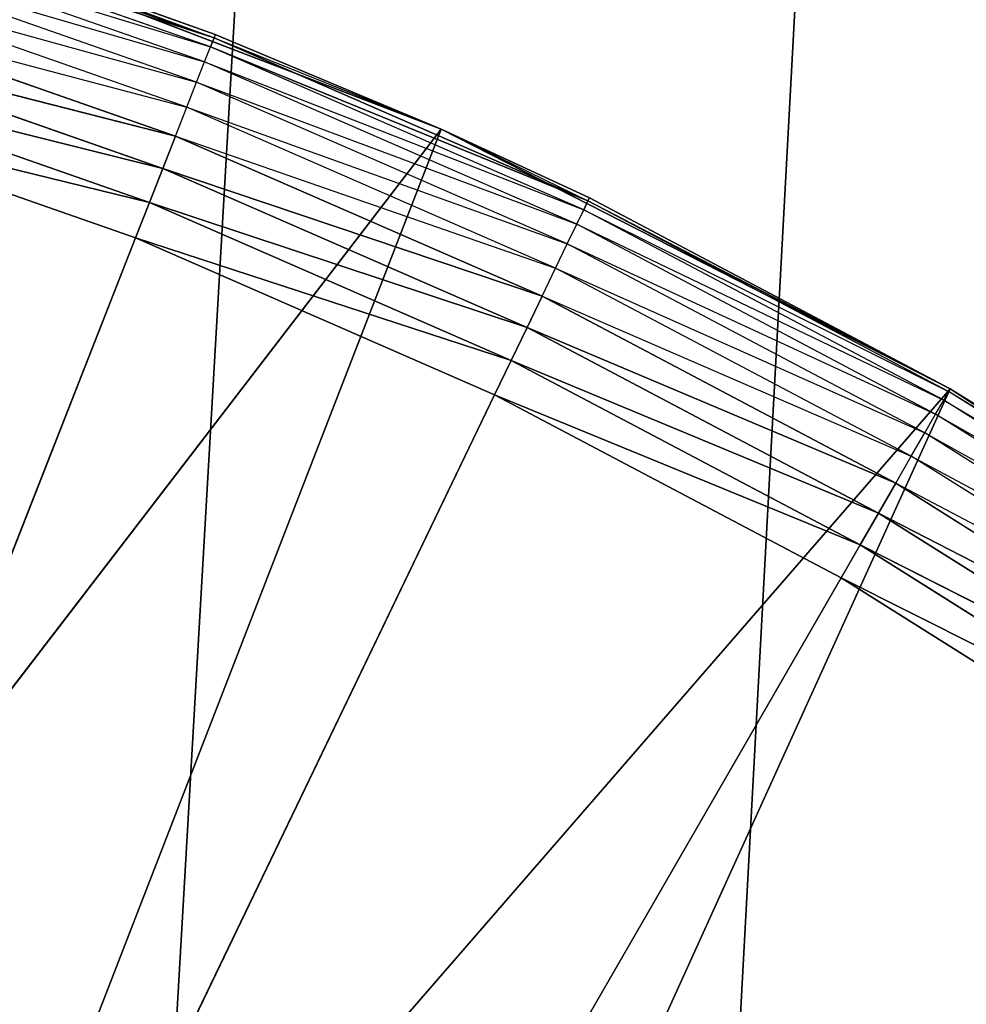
# Model space of a CAD drawing. Extents: x 0.1 to 17.7, y 0.1 to 17.7.
# Tile 470 of 656: x 16.2615 to 16.3482, y 2.0588 to 2.1489. Entities that reach past the tile are written whole.
import ezdxf

# ---------------------------------------------------------------- set-up
doc = ezdxf.new("R2010")
doc.units = 0
doc.header["$LTSCALE"] = 2.54
doc.layers.get('0').update_dxf_attribs({"color": 13, "linetype": 'CONTINUOUS'})

# ---------------------------------------------------------------- blocks, each defined once
blk = doc.blocks.new('KOSZ_NA__MIECI_Z_POKRYWK__')
at = {"color": 0}
for p, q in [((16.271765, 1.985239, 10.5), (17.146765, 17.23213, 10.5)), ((16.271765, 1.985239, 10.5), (17.146765, 17.23213, 10.5)), ((17.146765, 17.23213, 10.6), (16.271765, 1.985239, 10.6)), ((17.146765, 17.23213, 10.6), (16.271765, 1.985239, 10.6)), ((16.321741, 1.950245, 10.5), (17.146765, 17.23213, 10.5)), ((16.321741, 1.950245, 10.5), (17.146765, 17.23213, 10.5)), ((16.321741, 1.950245, 10.6), (17.146765, 17.23213, 10.6)), ((16.321741, 1.950245, 10.6), (17.146765, 17.23213, 10.6)), ((16.279324, 2.147284, 10.316527), (16.244052, 2.159626, 10.316527)), ((16.279324, 2.147284, 10.316527), (16.244052, 2.159626, 10.316527)), ((16.278995, 2.146444, 10.31316), (16.243787, 2.158764, 10.31316)), ((16.243787, 2.158764, 10.31316), (16.279324, 2.147284, 10.316527)), ((16.243787, 2.158764, 10.31316), (16.279324, 2.147284, 10.316527)), ((16.278456, 2.145073, 10.31), (16.243353, 2.157356, 10.31)), ((16.243353, 2.157356, 10.31), (16.278995, 2.146444, 10.31316)), ((16.251273, 2.157658, 10.5), (16.279436, 2.147567, 10.32)), ((16.279436, 2.147567, 10.32), (16.251273, 2.157658, 10.32)), ((16.251273, 2.157658, 10.5), (16.279436, 2.147567, 10.32)), ((16.251273, 2.157658, 10.5), (16.300133, 2.138903, 10.5)), ((16.251273, 2.157658, 10.5), (16.300133, 2.138903, 10.5)), ((16.251273, 2.157658, 10.32), (16.279324, 2.147284, 10.316527)), ((16.277725, 2.143211, 10.307144), (16.242763, 2.155445, 10.307144)), ((16.242763, 2.155445, 10.307144), (16.278456, 2.145073, 10.31)), ((16.276825, 2.140917, 10.304679), (16.242036, 2.15309, 10.304679)), ((16.242036, 2.15309, 10.304679), (16.277725, 2.143211, 10.307144)), ((16.241194, 2.150361, 10.302679), (16.276825, 2.140917, 10.304679)), ((16.275781, 2.138258, 10.302679), (16.241194, 2.150361, 10.302679)), ((16.274628, 2.135317, 10.301206), (16.240263, 2.147342, 10.301206)), ((16.240263, 2.147342, 10.301206), (16.275781, 2.138258, 10.302679)), ((16.240263, 2.147342, 10.301206), (16.275781, 2.138258, 10.302679)), ((16.274628, 2.135317, 10.301206), (16.240263, 2.147342, 10.301206)), ((16.278995, 2.146444, 10.31316), (16.279324, 2.147284, 10.316527)), ((16.278995, 2.146444, 10.31316), (16.279324, 2.147284, 10.316527)), ((16.279436, 2.147567, 10.32), (16.279324, 2.147284, 10.316527)), ((16.313574, 2.132341, 10.316527), (16.279324, 2.147284, 10.316527)), ((16.279324, 2.147284, 10.316527), (16.300133, 2.138903, 10.32)), ((16.313574, 2.132341, 10.316527), (16.279324, 2.147284, 10.316527)), ((16.300133, 2.138903, 10.5), (16.279436, 2.147567, 10.32)), ((16.300133, 2.138903, 10.5), (16.279436, 2.147567, 10.32)), ((16.300133, 2.138903, 10.32), (16.279436, 2.147567, 10.32)), ((16.278456, 2.145073, 10.31), (16.278995, 2.146444, 10.31316)), ((16.313184, 2.131528, 10.31316), (16.278995, 2.146444, 10.31316)), ((16.278995, 2.146444, 10.31316), (16.313574, 2.132341, 10.316527)), ((16.278995, 2.146444, 10.31316), (16.313574, 2.132341, 10.316527)), ((16.277725, 2.143211, 10.307144), (16.278456, 2.145073, 10.31)), ((16.312544, 2.1302, 10.31), (16.278456, 2.145073, 10.31)), ((16.278456, 2.145073, 10.31), (16.313184, 2.131528, 10.31316)), ((16.273398, 2.132183, 10.300304), (16.239272, 2.144124, 10.300304)), ((16.239272, 2.144124, 10.300304), (16.274628, 2.135317, 10.301206)), ((16.239272, 2.144124, 10.300304), (16.274628, 2.135317, 10.301206)), ((16.273398, 2.132183, 10.300304), (16.239272, 2.144124, 10.300304)), ((16.276825, 2.140917, 10.304679), (16.277725, 2.143211, 10.307144)), ((16.311676, 2.128399, 10.307144), (16.277725, 2.143211, 10.307144)), ((16.277725, 2.143211, 10.307144), (16.312544, 2.1302, 10.31)), ((16.238248, 2.140805, 10.3), (16.272128, 2.12895, 10.3)), ((16.238248, 2.140805, 10.3), (16.272128, 2.12895, 10.3)), ((16.238248, 2.140805, 10.3), (16.273398, 2.132183, 10.300304)), ((16.238248, 2.140805, 10.3), (16.273398, 2.132183, 10.300304)), ((16.275781, 2.138258, 10.302679), (16.276825, 2.140917, 10.304679)), ((16.310606, 2.126178, 10.304679), (16.276825, 2.140917, 10.304679)), ((16.276825, 2.140917, 10.304679), (16.311676, 2.128399, 10.307144)), ((16.300133, 2.138903, 10.5), (16.204921, 2.015, 10.5)), ((16.300133, 2.138903, 10.5), (16.204921, 2.015, 10.5)), ((16.300133, 2.138903, 10.5), (16.245787, 1.99882, 10.5)), ((16.300133, 2.138903, 10.5), (16.245787, 1.99882, 10.5)), ((16.313707, 2.132615, 10.32), (16.300133, 2.138903, 10.5)), ((16.300133, 2.138903, 10.5), (16.346765, 2.115143, 10.5)), ((16.300133, 2.138903, 10.5), (16.300133, 2.138903, 10.32)), ((16.300133, 2.138903, 10.5), (16.300133, 2.138903, 10.32)), ((16.313707, 2.132615, 10.32), (16.300133, 2.138903, 10.5)), ((16.313707, 2.132615, 10.32), (16.300133, 2.138903, 10.32)), ((16.300133, 2.138903, 10.5), (16.346765, 2.115143, 10.5)), ((16.300133, 2.138903, 10.32), (16.313574, 2.132341, 10.316527)), ((16.274628, 2.135317, 10.301206), (16.275781, 2.138258, 10.302679)), ((16.274628, 2.135317, 10.301206), (16.275781, 2.138258, 10.302679)), ((16.275781, 2.138258, 10.302679), (16.310606, 2.126178, 10.304679)), ((16.309367, 2.123605, 10.302679), (16.275781, 2.138258, 10.302679)), ((16.273398, 2.132183, 10.300304), (16.274628, 2.135317, 10.301206)), ((16.273398, 2.132183, 10.300304), (16.274628, 2.135317, 10.301206)), ((16.307997, 2.120758, 10.301206), (16.274628, 2.135317, 10.301206)), ((16.274628, 2.135317, 10.301206), (16.309367, 2.123605, 10.302679)), ((16.274628, 2.135317, 10.301206), (16.309367, 2.123605, 10.302679)), ((16.307997, 2.120758, 10.301206), (16.274628, 2.135317, 10.301206)), ((16.313707, 2.132615, 10.32), (16.313574, 2.132341, 10.316527)), ((16.346765, 2.115143, 10.32), (16.313707, 2.132615, 10.32)), ((16.313707, 2.132615, 10.32), (16.346765, 2.115143, 10.5)), ((16.313707, 2.132615, 10.32), (16.346765, 2.115143, 10.5)), ((16.346765, 2.115143, 10.32), (16.313707, 2.132615, 10.32)), ((16.272128, 2.12895, 10.3), (16.273398, 2.132183, 10.300304)), ((16.272128, 2.12895, 10.3), (16.273398, 2.132183, 10.300304)), ((16.306535, 2.117724, 10.300304), (16.273398, 2.132183, 10.300304)), ((16.273398, 2.132183, 10.300304), (16.307997, 2.120758, 10.301206)), ((16.273398, 2.132183, 10.300304), (16.307997, 2.120758, 10.301206)), ((16.306535, 2.117724, 10.300304), (16.273398, 2.132183, 10.300304)), ((16.313184, 2.131528, 10.31316), (16.313574, 2.132341, 10.316527)), ((16.346765, 2.115143, 10.32), (16.313574, 2.132341, 10.316527)), ((16.346765, 2.115143, 10.32), (16.313574, 2.132341, 10.316527)), ((16.346613, 2.11488, 10.316527), (16.313574, 2.132341, 10.316527)), ((16.312544, 2.1302, 10.31), (16.313184, 2.131528, 10.31316)), ((16.346162, 2.114098, 10.31316), (16.313184, 2.131528, 10.31316)), ((16.313184, 2.131528, 10.31316), (16.346613, 2.11488, 10.316527)), ((16.311676, 2.128399, 10.307144), (16.312544, 2.1302, 10.31)), ((16.345425, 2.112822, 10.31), (16.312544, 2.1302, 10.31)), ((16.312544, 2.1302, 10.31), (16.346162, 2.114098, 10.31316)), ((16.272128, 2.12895, 10.3), (16.096765, 1.68213, 10.3)), ((16.272128, 2.12895, 10.3), (16.096765, 1.68213, 10.3)), ((16.272128, 2.12895, 10.3), (16.305029, 2.114595, 10.3)), ((16.272128, 2.12895, 10.3), (16.305029, 2.114595, 10.3)), ((16.272128, 2.12895, 10.3), (16.306535, 2.117724, 10.300304)), ((16.272128, 2.12895, 10.3), (16.306535, 2.117724, 10.300304)), ((16.310606, 2.126178, 10.304679), (16.311676, 2.128399, 10.307144)), ((16.344424, 2.111091, 10.307144), (16.311676, 2.128399, 10.307144)), ((16.311676, 2.128399, 10.307144), (16.345425, 2.112822, 10.31)), ((16.309367, 2.123605, 10.302679), (16.310606, 2.126178, 10.304679)), ((16.343193, 2.108956, 10.304679), (16.310606, 2.126178, 10.304679)), ((16.310606, 2.126178, 10.304679), (16.344424, 2.111091, 10.307144)), ((16.307997, 2.120758, 10.301206), (16.309367, 2.123605, 10.302679)), ((16.307997, 2.120758, 10.301206), (16.309367, 2.123605, 10.302679)), ((16.309367, 2.123605, 10.302679), (16.343193, 2.108956, 10.304679)), ((16.341765, 2.106483, 10.302679), (16.309367, 2.123605, 10.302679)), ((16.306535, 2.117724, 10.300304), (16.307997, 2.120758, 10.301206)), ((16.306535, 2.117724, 10.300304), (16.307997, 2.120758, 10.301206)), ((16.340186, 2.103746, 10.301206), (16.307997, 2.120758, 10.301206)), ((16.307997, 2.120758, 10.301206), (16.341765, 2.106483, 10.302679)), ((16.307997, 2.120758, 10.301206), (16.341765, 2.106483, 10.302679)), ((16.340186, 2.103746, 10.301206), (16.307997, 2.120758, 10.301206)), ((16.305029, 2.114595, 10.3), (16.306535, 2.117724, 10.300304)), ((16.305029, 2.114595, 10.3), (16.306535, 2.117724, 10.300304)), ((16.338501, 2.10083, 10.300304), (16.306535, 2.117724, 10.300304)), ((16.306535, 2.117724, 10.300304), (16.340186, 2.103746, 10.301206)), ((16.306535, 2.117724, 10.300304), (16.340186, 2.103746, 10.301206)), ((16.338501, 2.10083, 10.300304), (16.306535, 2.117724, 10.300304)), ((16.305029, 2.114595, 10.3), (16.096765, 1.68213, 10.3)), ((16.305029, 2.114595, 10.3), (16.096765, 1.68213, 10.3)), ((16.346765, 2.115143, 10.5), (16.245787, 1.99882, 10.5)), ((16.346765, 2.115143, 10.5), (16.245787, 1.99882, 10.5)), ((16.346765, 2.115143, 10.5), (16.284305, 1.977645, 10.5)), ((16.346765, 2.115143, 10.5), (16.284305, 1.977645, 10.5)), ((16.305029, 2.114595, 10.3), (16.336765, 2.097822, 10.3)), ((16.305029, 2.114595, 10.3), (16.336765, 2.097822, 10.3)), ((16.305029, 2.114595, 10.3), (16.338501, 2.10083, 10.300304)), ((16.305029, 2.114595, 10.3), (16.338501, 2.10083, 10.300304)), ((16.346162, 2.114098, 10.31316), (16.346613, 2.11488, 10.316527)), ((16.346765, 2.115143, 10.32), (16.346613, 2.11488, 10.316527)), ((16.378424, 2.09525, 10.32), (16.346613, 2.11488, 10.316527)), ((16.378253, 2.094999, 10.316527), (16.346613, 2.11488, 10.316527)), ((16.378424, 2.09525, 10.32), (16.346765, 2.115143, 10.5)), ((16.346765, 2.115143, 10.5), (16.390657, 2.086639, 10.5)), ((16.378424, 2.09525, 10.32), (16.346765, 2.115143, 10.32)), ((16.346765, 2.115143, 10.32), (16.346765, 2.115143, 10.5)), ((16.378424, 2.09525, 10.32), (16.346765, 2.115143, 10.5)), ((16.346765, 2.115143, 10.32), (16.346765, 2.115143, 10.5)), ((16.346765, 2.115143, 10.5), (16.390657, 2.086639, 10.5)), ((16.345425, 2.112822, 10.31), (16.346162, 2.114098, 10.31316)), ((16.377745, 2.094253, 10.31316), (16.346162, 2.114098, 10.31316)), ((16.346162, 2.114098, 10.31316), (16.378253, 2.094999, 10.316527)), ((16.344424, 2.111091, 10.307144), (16.345425, 2.112822, 10.31)), ((16.376915, 2.093036, 10.31), (16.345425, 2.112822, 10.31)), ((16.345425, 2.112822, 10.31), (16.377745, 2.094253, 10.31316)), ((16.343193, 2.108956, 10.304679), (16.344424, 2.111091, 10.307144)), ((16.375789, 2.091384, 10.307144), (16.344424, 2.111091, 10.307144)), ((16.344424, 2.111091, 10.307144), (16.376915, 2.093036, 10.31)), ((16.341765, 2.106483, 10.302679), (16.343193, 2.108956, 10.304679)), ((16.3744, 2.089347, 10.304679), (16.343193, 2.108956, 10.304679)), ((16.343193, 2.108956, 10.304679), (16.375789, 2.091384, 10.307144)), ((16.340186, 2.103746, 10.301206), (16.341765, 2.106483, 10.302679)), ((16.340186, 2.103746, 10.301206), (16.341765, 2.106483, 10.302679)), ((16.341765, 2.106483, 10.302679), (16.3744, 2.089347, 10.304679)), ((16.372792, 2.086987, 10.302679), (16.341765, 2.106483, 10.302679)), ((16.338501, 2.10083, 10.300304), (16.340186, 2.103746, 10.301206)), ((16.338501, 2.10083, 10.300304), (16.340186, 2.103746, 10.301206)), ((16.371011, 2.084377, 10.301206), (16.340186, 2.103746, 10.301206)), ((16.340186, 2.103746, 10.301206), (16.372792, 2.086987, 10.302679)), ((16.340186, 2.103746, 10.301206), (16.372792, 2.086987, 10.302679)), ((16.371011, 2.084377, 10.301206), (16.340186, 2.103746, 10.301206)), ((16.336765, 2.097822, 10.3), (16.338501, 2.10083, 10.300304)), ((16.336765, 2.097822, 10.3), (16.338501, 2.10083, 10.300304)), ((16.369115, 2.081594, 10.300304), (16.338501, 2.10083, 10.300304)), ((16.338501, 2.10083, 10.300304), (16.371011, 2.084377, 10.301206)), ((16.338501, 2.10083, 10.300304), (16.371011, 2.084377, 10.301206)), ((16.369115, 2.081594, 10.300304), (16.338501, 2.10083, 10.300304)), ((16.096765, 1.68213, 10.3), (16.336765, 2.097822, 10.3)), ((16.096765, 1.68213, 10.3), (16.336765, 2.097822, 10.3)), ((16.336765, 2.097822, 10.3), (16.367159, 2.078725, 10.3)), ((16.336765, 2.097822, 10.3), (16.367159, 2.078725, 10.3)), ((16.336765, 2.097822, 10.3), (16.369115, 2.081594, 10.300304)), ((16.336765, 2.097822, 10.3), (16.369115, 2.081594, 10.300304))]:
    blk.add_line(p, q, dxfattribs=at)
mesh = blk.add_polyface(dxfattribs=at)
corners = [(17.496765, 0.28213, 31.5), (0.296764, 0.28213, 31.5), (0.296764, 17.48213, 31.5)]
mesh.append_faces([[corners[k] for k in face] for face in [(0, 1, 2)]], dxfattribs={"color": 0})
mesh = blk.add_polyface(dxfattribs=at)
corners = [(17.496765, 0.28213, 31.5), (0.296764, 17.48213, 31.5), (17.496765, 17.48213, 31.5)]
mesh.append_faces([[corners[k] for k in face] for face in [(0, 1, 2)]], dxfattribs={"color": 0})
mesh = blk.add_polyface(dxfattribs=at)
corners = [(17.496765, 17.48213, 31.6), (9.296765, 8.88213, 31.6), (17.496765, 0.28213, 31.6)]
mesh.append_faces([[corners[k] for k in face] for face in [(0, 1, 2)]], dxfattribs={"color": 0})
mesh = blk.add_polyface(dxfattribs=at)
corners = [(17.146765, 17.23213, 10.5), (16.271765, 1.985239, 10.5), (16.216472, 2.011023, 10.5)]
mesh.append_faces([[corners[k] for k in face] for face in [(0, 1, 2)]], dxfattribs={"color": 0})
mesh = blk.add_polyface(dxfattribs=at)
corners = [(17.146765, 17.23213, 10.5), (16.216472, 2.011023, 10.5), (16.425658, 16.062424, 10.5)]
mesh.append_faces([[corners[k] for k in face] for face in [(0, 1, 2)]], dxfattribs={"color": 0})
mesh = blk.add_polyface(dxfattribs=at)
corners = [(17.146765, 17.23213, 10.6), (16.216472, 2.011023, 10.6), (16.271765, 1.985239, 10.6)]
mesh.append_faces([[corners[k] for k in face] for face in [(0, 1, 2)]], dxfattribs={"color": 0})
mesh = blk.add_polyface(dxfattribs=at)
corners = [(17.146765, 17.23213, 10.6), (16.425658, 16.062424, 10.6), (16.216472, 2.011023, 10.6)]
mesh.append_faces([[corners[k] for k in face] for face in [(0, 1, 2)]], dxfattribs={"color": 0})
mesh = blk.add_polyface(dxfattribs=at)
corners = [(17.146765, 17.23213, 10.5), (16.321741, 1.950245, 10.5), (16.271765, 1.985239, 10.5)]
mesh.append_faces([[corners[k] for k in face] for face in [(0, 1, 2)]], dxfattribs={"color": 0})
mesh = blk.add_polyface(dxfattribs=at)
corners = [(17.146765, 17.23213, 10.6), (16.271765, 1.985239, 10.6), (16.321741, 1.950245, 10.6)]
mesh.append_faces([[corners[k] for k in face] for face in [(0, 1, 2)]], dxfattribs={"color": 0})
mesh = blk.add_polyface(dxfattribs=at)
corners = [(17.146765, 17.23213, 10.5), (16.36488, 1.907106, 10.5), (16.321741, 1.950245, 10.5)]
mesh.append_faces([[corners[k] for k in face] for face in [(0, 1, 2)]], dxfattribs={"color": 0})
mesh = blk.add_polyface(dxfattribs=at)
corners = [(17.146765, 17.23213, 10.6), (16.321741, 1.950245, 10.6), (16.36488, 1.907106, 10.6)]
mesh.append_faces([[corners[k] for k in face] for face in [(0, 1, 2)]], dxfattribs={"color": 0})
mesh = blk.add_polyface(dxfattribs=at)
corners = [(16.425658, 16.062424, 10.5), (16.216472, 2.011023, 10.5), (16.399873, 16.00713, 10.5)]
mesh.append_faces([[corners[k] for k in face] for face in [(0, 1, 2)]], dxfattribs={"color": 0})
mesh = blk.add_polyface(dxfattribs=at)
corners = [(16.425658, 16.062424, 10.6), (16.399873, 16.00713, 10.6), (16.216472, 2.011023, 10.6)]
mesh.append_faces([[corners[k] for k in face] for face in [(0, 1, 2)]], dxfattribs={"color": 0})
mesh = blk.add_polyface(dxfattribs=at)
corners = [(16.399873, 16.00713, 10.5), (16.216472, 2.011023, 10.5), (16.36488, 15.957155, 10.5)]
mesh.append_faces([[corners[k] for k in face] for face in [(0, 1, 2)]], dxfattribs={"color": 0})
mesh = blk.add_polyface(dxfattribs=at)
corners = [(16.399873, 16.00713, 10.6), (16.36488, 15.957155, 10.6), (16.216472, 2.011023, 10.6)]
mesh.append_faces([[corners[k] for k in face] for face in [(0, 1, 2)]], dxfattribs={"color": 0})
mesh = blk.add_polyface(dxfattribs=at)
corners = [(16.36488, 15.957155, 10.5), (16.216472, 2.011023, 10.5), (16.321741, 15.914015, 10.5)]
mesh.append_faces([[corners[k] for k in face] for face in [(0, 1, 2)]], dxfattribs={"color": 0})
mesh = blk.add_polyface(dxfattribs=at)
corners = [(16.36488, 15.957155, 10.6), (16.321741, 15.914015, 10.6), (16.216472, 2.011023, 10.6)]
mesh.append_faces([[corners[k] for k in face] for face in [(0, 1, 2)]], dxfattribs={"color": 0})
mesh = blk.add_polyface(dxfattribs=at)
corners = [(16.321741, 15.914015, 10.5), (16.216472, 2.011023, 10.5), (16.271765, 15.879021, 10.5)]
mesh.append_faces([[corners[k] for k in face] for face in [(0, 1, 2)]], dxfattribs={"color": 0})
mesh = blk.add_polyface(dxfattribs=at)
corners = [(16.321741, 15.914015, 10.6), (16.271765, 15.879021, 10.6), (16.216472, 2.011023, 10.6)]
mesh.append_faces([[corners[k] for k in face] for face in [(0, 1, 2)]], dxfattribs={"color": 0})
mesh = blk.add_polyface(dxfattribs=at)
corners = [(16.271765, 15.879021, 10.5), (16.216472, 2.011023, 10.5), (16.216472, 15.853238, 10.5)]
mesh.append_faces([[corners[k] for k in face] for face in [(0, 1, 2)]], dxfattribs={"color": 0})
mesh = blk.add_polyface(dxfattribs=at)
corners = [(16.271765, 15.879021, 10.6), (16.216472, 15.853238, 10.6), (16.216472, 2.011023, 10.6)]
mesh.append_faces([[corners[k] for k in face] for face in [(0, 1, 2)]], dxfattribs={"color": 0})
mesh = blk.add_polyface(dxfattribs=at)
corners = [(17.496765, 0.28213, 31.6), (9.296765, 8.88213, 31.6), (9.290688, 8.812671, 31.6)]
mesh.append_faces([[corners[k] for k in face] for face in [(0, 1, 2)]], dxfattribs={"color": 0})
mesh = blk.add_polyface(dxfattribs=at)
corners = [(17.496765, 0.28213, 31.6), (9.290688, 8.812671, 31.6), (9.272642, 8.745322, 31.6)]
mesh.append_faces([[corners[k] for k in face] for face in [(0, 1, 2)]], dxfattribs={"color": 0})
mesh = blk.add_polyface(dxfattribs=at)
corners = [(17.496765, 0.28213, 31.6), (9.272642, 8.745322, 31.6), (9.243175, 8.68213, 31.6)]
mesh.append_faces([[corners[k] for k in face] for face in [(0, 1, 2)]], dxfattribs={"color": 0})
mesh = blk.add_polyface(dxfattribs=at)
corners = [(17.496765, 0.28213, 31.6), (9.243175, 8.68213, 31.6), (9.203182, 8.625015, 31.6)]
mesh.append_faces([[corners[k] for k in face] for face in [(0, 1, 2)]], dxfattribs={"color": 0})
mesh = blk.add_polyface(dxfattribs=at)
corners = [(17.496765, 0.28213, 31.6), (9.203182, 8.625015, 31.6), (9.15388, 8.575713, 31.6)]
mesh.append_faces([[corners[k] for k in face] for face in [(0, 1, 2)]], dxfattribs={"color": 0})
mesh = blk.add_polyface(dxfattribs=at)
corners = [(17.496765, 0.28213, 31.6), (9.15388, 8.575713, 31.6), (9.096765, 8.53572, 31.6)]
mesh.append_faces([[corners[k] for k in face] for face in [(0, 1, 2)]], dxfattribs={"color": 0})
mesh = blk.add_polyface(dxfattribs=at)
corners = [(17.496765, 0.28213, 31.6), (9.096765, 8.53572, 31.6), (9.033573, 8.506253, 31.6)]
mesh.append_faces([[corners[k] for k in face] for face in [(0, 1, 2)]], dxfattribs={"color": 0})
mesh = blk.add_polyface(dxfattribs=at)
corners = [(17.496765, 0.28213, 31.6), (9.033573, 8.506253, 31.6), (8.966224, 8.488207, 31.6)]
mesh.append_faces([[corners[k] for k in face] for face in [(0, 1, 2)]], dxfattribs={"color": 0})
mesh = blk.add_polyface(dxfattribs=at)
corners = [(17.496765, 0.28213, 31.6), (8.966224, 8.488207, 31.6), (8.896764, 8.48213, 31.6)]
mesh.append_faces([[corners[k] for k in face] for face in [(0, 1, 2)]], dxfattribs={"color": 0})
mesh = blk.add_polyface(dxfattribs=at)
corners = [(17.496765, 0.28213, 31.6), (8.896764, 8.48213, 31.6), (0.296764, 0.28213, 31.6)]
mesh.append_faces([[corners[k] for k in face] for face in [(0, 1, 2)]], dxfattribs={"color": 0})
mesh = blk.add_polyface(dxfattribs=at)
corners = [(16.279324, 2.147284, 10.316527), (16.243787, 2.158764, 10.31316), (16.244052, 2.159626, 10.316527)]
mesh.append_faces([[corners[k] for k in face] for face in [(0, 1, 2)]], dxfattribs={"color": 0})
mesh = blk.add_polyface(dxfattribs=at)
corners = [(16.251273, 2.157658, 10.32), (16.279324, 2.147284, 10.316527), (16.244052, 2.159626, 10.316527)]
mesh.append_faces([[corners[k] for k in face] for face in [(0, 1, 2)]], dxfattribs={"color": 0})
mesh = blk.add_polyface(dxfattribs=at)
corners = [(16.279324, 2.147284, 10.316527), (16.278995, 2.146444, 10.31316), (16.243787, 2.158764, 10.31316)]
mesh.append_faces([[corners[k] for k in face] for face in [(0, 1, 2)]], dxfattribs={"color": 0})
mesh = blk.add_polyface(dxfattribs=at)
corners = [(16.300133, 2.138903, 10.5), (16.251273, 2.157658, 10.5), (16.204921, 2.015, 10.5)]
mesh.append_faces([[corners[k] for k in face] for face in [(0, 1, 2)]], dxfattribs={"color": 0})
mesh = blk.add_polyface(dxfattribs=at)
corners = [(16.251273, 2.157658, 10.5), (16.279436, 2.147567, 10.32), (16.251273, 2.157658, 10.32)]
mesh.append_faces([[corners[k] for k in face] for face in [(0, 1, 2)]], dxfattribs={"color": 0})
mesh = blk.add_polyface(dxfattribs=at)
corners = [(16.300133, 2.138903, 10.5), (16.279436, 2.147567, 10.32), (16.251273, 2.157658, 10.5)]
mesh.append_faces([[corners[k] for k in face] for face in [(0, 1, 2)]], dxfattribs={"color": 0})
mesh = blk.add_polyface(dxfattribs=at)
corners = [(16.275781, 2.138258, 10.302679), (16.240263, 2.147342, 10.301206), (16.241194, 2.150361, 10.302679)]
mesh.append_faces([[corners[k] for k in face] for face in [(0, 1, 2)]], dxfattribs={"color": 0})
mesh = blk.add_polyface(dxfattribs=at)
corners = [(16.274628, 2.135317, 10.301206), (16.239272, 2.144124, 10.300304), (16.240263, 2.147342, 10.301206)]
mesh.append_faces([[corners[k] for k in face] for face in [(0, 1, 2)]], dxfattribs={"color": 0})
mesh = blk.add_polyface(dxfattribs=at)
corners = [(16.275781, 2.138258, 10.302679), (16.274628, 2.135317, 10.301206), (16.240263, 2.147342, 10.301206)]
mesh.append_faces([[corners[k] for k in face] for face in [(0, 1, 2)]], dxfattribs={"color": 0})
mesh = blk.add_polyface(dxfattribs=at)
corners = [(16.313574, 2.132341, 10.316527), (16.278995, 2.146444, 10.31316), (16.279324, 2.147284, 10.316527)]
mesh.append_faces([[corners[k] for k in face] for face in [(0, 1, 2)]], dxfattribs={"color": 0})
mesh = blk.add_polyface(dxfattribs=at)
corners = [(16.300133, 2.138903, 10.32), (16.313574, 2.132341, 10.316527), (16.279324, 2.147284, 10.316527)]
mesh.append_faces([[corners[k] for k in face] for face in [(0, 1, 2)]], dxfattribs={"color": 0})
mesh = blk.add_polyface(dxfattribs=at)
corners = [(16.300133, 2.138903, 10.5), (16.300133, 2.138903, 10.32), (16.279436, 2.147567, 10.32)]
mesh.append_faces([[corners[k] for k in face] for face in [(0, 1, 2)]], dxfattribs={"color": 0})
mesh = blk.add_polyface(dxfattribs=at)
corners = [(16.313574, 2.132341, 10.316527), (16.313184, 2.131528, 10.31316), (16.278995, 2.146444, 10.31316)]
mesh.append_faces([[corners[k] for k in face] for face in [(0, 1, 2)]], dxfattribs={"color": 0})
mesh = blk.add_polyface(dxfattribs=at)
corners = [(16.273398, 2.132183, 10.300304), (16.238248, 2.140805, 10.3), (16.239272, 2.144124, 10.300304)]
mesh.append_faces([[corners[k] for k in face] for face in [(0, 1, 2)]], dxfattribs={"color": 0})
mesh = blk.add_polyface(dxfattribs=at)
corners = [(16.274628, 2.135317, 10.301206), (16.273398, 2.132183, 10.300304), (16.239272, 2.144124, 10.300304)]
mesh.append_faces([[corners[k] for k in face] for face in [(0, 1, 2)]], dxfattribs={"color": 0})
mesh = blk.add_polyface(dxfattribs=at)
corners = [(16.272128, 2.12895, 10.3), (16.096765, 1.68213, 10.3), (16.238248, 2.140805, 10.3)]
mesh.append_faces([[corners[k] for k in face] for face in [(0, 1, 2)]], dxfattribs={"color": 0})
mesh = blk.add_polyface(dxfattribs=at)
corners = [(16.273398, 2.132183, 10.300304), (16.272128, 2.12895, 10.3), (16.238248, 2.140805, 10.3)]
mesh.append_faces([[corners[k] for k in face] for face in [(0, 1, 2)]], dxfattribs={"color": 0})
mesh = blk.add_polyface(dxfattribs=at)
corners = [(16.300133, 2.138903, 10.5), (16.204921, 2.015, 10.5), (16.245787, 1.99882, 10.5)]
mesh.append_faces([[corners[k] for k in face] for face in [(0, 1, 2)]], dxfattribs={"color": 0})
mesh = blk.add_polyface(dxfattribs=at)
corners = [(16.346765, 2.115143, 10.5), (16.300133, 2.138903, 10.5), (16.245787, 1.99882, 10.5)]
mesh.append_faces([[corners[k] for k in face] for face in [(0, 1, 2)]], dxfattribs={"color": 0})
mesh = blk.add_polyface(dxfattribs=at)
corners = [(16.346765, 2.115143, 10.5), (16.313707, 2.132615, 10.32), (16.300133, 2.138903, 10.5)]
mesh.append_faces([[corners[k] for k in face] for face in [(0, 1, 2)]], dxfattribs={"color": 0})
mesh = blk.add_polyface(dxfattribs=at)
corners = [(16.300133, 2.138903, 10.5), (16.313707, 2.132615, 10.32), (16.300133, 2.138903, 10.32)]
mesh.append_faces([[corners[k] for k in face] for face in [(0, 1, 2)]], dxfattribs={"color": 0})
mesh = blk.add_polyface(dxfattribs=at)
corners = [(16.309367, 2.123605, 10.302679), (16.274628, 2.135317, 10.301206), (16.275781, 2.138258, 10.302679)]
mesh.append_faces([[corners[k] for k in face] for face in [(0, 1, 2)]], dxfattribs={"color": 0})
mesh = blk.add_polyface(dxfattribs=at)
corners = [(16.307997, 2.120758, 10.301206), (16.273398, 2.132183, 10.300304), (16.274628, 2.135317, 10.301206)]
mesh.append_faces([[corners[k] for k in face] for face in [(0, 1, 2)]], dxfattribs={"color": 0})
mesh = blk.add_polyface(dxfattribs=at)
corners = [(16.309367, 2.123605, 10.302679), (16.307997, 2.120758, 10.301206), (16.274628, 2.135317, 10.301206)]
mesh.append_faces([[corners[k] for k in face] for face in [(0, 1, 2)]], dxfattribs={"color": 0})
mesh = blk.add_polyface(dxfattribs=at)
corners = [(16.346765, 2.115143, 10.32), (16.313574, 2.132341, 10.316527), (16.313707, 2.132615, 10.32)]
mesh.append_faces([[corners[k] for k in face] for face in [(0, 1, 2)]], dxfattribs={"color": 0})
mesh = blk.add_polyface(dxfattribs=at)
corners = [(16.346765, 2.115143, 10.5), (16.346765, 2.115143, 10.32), (16.313707, 2.132615, 10.32)]
mesh.append_faces([[corners[k] for k in face] for face in [(0, 1, 2)]], dxfattribs={"color": 0})
mesh = blk.add_polyface(dxfattribs=at)
corners = [(16.306535, 2.117724, 10.300304), (16.272128, 2.12895, 10.3), (16.273398, 2.132183, 10.300304)]
mesh.append_faces([[corners[k] for k in face] for face in [(0, 1, 2)]], dxfattribs={"color": 0})
mesh = blk.add_polyface(dxfattribs=at)
corners = [(16.307997, 2.120758, 10.301206), (16.306535, 2.117724, 10.300304), (16.273398, 2.132183, 10.300304)]
mesh.append_faces([[corners[k] for k in face] for face in [(0, 1, 2)]], dxfattribs={"color": 0})
mesh = blk.add_polyface(dxfattribs=at)
corners = [(16.346765, 2.115143, 10.32), (16.346613, 2.11488, 10.316527), (16.313574, 2.132341, 10.316527)]
mesh.append_faces([[corners[k] for k in face] for face in [(0, 1, 2)]], dxfattribs={"color": 0})
mesh = blk.add_polyface(dxfattribs=at)
corners = [(16.305029, 2.114595, 10.3), (16.096765, 1.68213, 10.3), (16.272128, 2.12895, 10.3)]
mesh.append_faces([[corners[k] for k in face] for face in [(0, 1, 2)]], dxfattribs={"color": 0})
mesh = blk.add_polyface(dxfattribs=at)
corners = [(16.306535, 2.117724, 10.300304), (16.305029, 2.114595, 10.3), (16.272128, 2.12895, 10.3)]
mesh.append_faces([[corners[k] for k in face] for face in [(0, 1, 2)]], dxfattribs={"color": 0})
mesh = blk.add_polyface(dxfattribs=at)
corners = [(16.341765, 2.106483, 10.302679), (16.307997, 2.120758, 10.301206), (16.309367, 2.123605, 10.302679)]
mesh.append_faces([[corners[k] for k in face] for face in [(0, 1, 2)]], dxfattribs={"color": 0})
mesh = blk.add_polyface(dxfattribs=at)
corners = [(16.340186, 2.103746, 10.301206), (16.306535, 2.117724, 10.300304), (16.307997, 2.120758, 10.301206)]
mesh.append_faces([[corners[k] for k in face] for face in [(0, 1, 2)]], dxfattribs={"color": 0})
mesh = blk.add_polyface(dxfattribs=at)
corners = [(16.341765, 2.106483, 10.302679), (16.340186, 2.103746, 10.301206), (16.307997, 2.120758, 10.301206)]
mesh.append_faces([[corners[k] for k in face] for face in [(0, 1, 2)]], dxfattribs={"color": 0})
mesh = blk.add_polyface(dxfattribs=at)
corners = [(16.338501, 2.10083, 10.300304), (16.305029, 2.114595, 10.3), (16.306535, 2.117724, 10.300304)]
mesh.append_faces([[corners[k] for k in face] for face in [(0, 1, 2)]], dxfattribs={"color": 0})
mesh = blk.add_polyface(dxfattribs=at)
corners = [(16.340186, 2.103746, 10.301206), (16.338501, 2.10083, 10.300304), (16.306535, 2.117724, 10.300304)]
mesh.append_faces([[corners[k] for k in face] for face in [(0, 1, 2)]], dxfattribs={"color": 0})
mesh = blk.add_polyface(dxfattribs=at)
corners = [(16.336765, 2.097822, 10.3), (16.096765, 1.68213, 10.3), (16.305029, 2.114595, 10.3)]
mesh.append_faces([[corners[k] for k in face] for face in [(0, 1, 2)]], dxfattribs={"color": 0})
mesh = blk.add_polyface(dxfattribs=at)
corners = [(16.346765, 2.115143, 10.5), (16.245787, 1.99882, 10.5), (16.284305, 1.977645, 10.5)]
mesh.append_faces([[corners[k] for k in face] for face in [(0, 1, 2)]], dxfattribs={"color": 0})
mesh = blk.add_polyface(dxfattribs=at)
corners = [(16.390657, 2.086639, 10.5), (16.346765, 2.115143, 10.5), (16.284305, 1.977645, 10.5)]
mesh.append_faces([[corners[k] for k in face] for face in [(0, 1, 2)]], dxfattribs={"color": 0})
mesh = blk.add_polyface(dxfattribs=at)
corners = [(16.338501, 2.10083, 10.300304), (16.336765, 2.097822, 10.3), (16.305029, 2.114595, 10.3)]
mesh.append_faces([[corners[k] for k in face] for face in [(0, 1, 2)]], dxfattribs={"color": 0})
mesh = blk.add_polyface(dxfattribs=at)
corners = [(16.390657, 2.086639, 10.5), (16.378424, 2.09525, 10.32), (16.346765, 2.115143, 10.5)]
mesh.append_faces([[corners[k] for k in face] for face in [(0, 1, 2)]], dxfattribs={"color": 0})
mesh = blk.add_polyface(dxfattribs=at)
corners = [(16.346765, 2.115143, 10.5), (16.378424, 2.09525, 10.32), (16.346765, 2.115143, 10.32)]
mesh.append_faces([[corners[k] for k in face] for face in [(0, 1, 2)]], dxfattribs={"color": 0})
mesh = blk.add_polyface(dxfattribs=at)
corners = [(16.372792, 2.086987, 10.302679), (16.340186, 2.103746, 10.301206), (16.341765, 2.106483, 10.302679)]
mesh.append_faces([[corners[k] for k in face] for face in [(0, 1, 2)]], dxfattribs={"color": 0})
mesh = blk.add_polyface(dxfattribs=at)
corners = [(16.371011, 2.084377, 10.301206), (16.338501, 2.10083, 10.300304), (16.340186, 2.103746, 10.301206)]
mesh.append_faces([[corners[k] for k in face] for face in [(0, 1, 2)]], dxfattribs={"color": 0})
mesh = blk.add_polyface(dxfattribs=at)
corners = [(16.372792, 2.086987, 10.302679), (16.371011, 2.084377, 10.301206), (16.340186, 2.103746, 10.301206)]
mesh.append_faces([[corners[k] for k in face] for face in [(0, 1, 2)]], dxfattribs={"color": 0})
mesh = blk.add_polyface(dxfattribs=at)
corners = [(16.369115, 2.081594, 10.300304), (16.336765, 2.097822, 10.3), (16.338501, 2.10083, 10.300304)]
mesh.append_faces([[corners[k] for k in face] for face in [(0, 1, 2)]], dxfattribs={"color": 0})
mesh = blk.add_polyface(dxfattribs=at)
corners = [(16.371011, 2.084377, 10.301206), (16.369115, 2.081594, 10.300304), (16.338501, 2.10083, 10.300304)]
mesh.append_faces([[corners[k] for k in face] for face in [(0, 1, 2)]], dxfattribs={"color": 0})
mesh = blk.add_polyface(dxfattribs=at)
corners = [(16.367159, 2.078725, 10.3), (16.096765, 1.68213, 10.3), (16.336765, 2.097822, 10.3)]
mesh.append_faces([[corners[k] for k in face] for face in [(0, 1, 2)]], dxfattribs={"color": 0})
mesh = blk.add_polyface(dxfattribs=at)
corners = [(16.369115, 2.081594, 10.300304), (16.367159, 2.078725, 10.3), (16.336765, 2.097822, 10.3)]
mesh.append_faces([[corners[k] for k in face] for face in [(0, 1, 2)]], dxfattribs={"color": 0})
mesh = blk.add_polyface(dxfattribs=at)
corners = [(16.390657, 2.086639, 10.5), (16.284305, 1.977645, 10.5), (16.321741, 1.950245, 10.5)]
mesh.append_faces([[corners[k] for k in face] for face in [(0, 1, 2)]], dxfattribs={"color": 0})
mesh = blk.add_polyface(dxfattribs=at)
corners = [(16.431329, 2.053703, 10.5), (16.390657, 2.086639, 10.5), (16.321741, 1.950245, 10.5)]
mesh.append_faces([[corners[k] for k in face] for face in [(0, 1, 2)]], dxfattribs={"color": 0})
mesh = blk.add_polyface(dxfattribs=at)
corners = [(16.39604, 2.057409, 10.3), (16.096765, 1.68213, 10.3), (16.367159, 2.078725, 10.3)]
mesh.append_faces([[corners[k] for k in face] for face in [(0, 1, 2)]], dxfattribs={"color": 0})

msp = doc.modelspace()

# ---------------------------------------------------------------- block references
at = {"color": 0}
msp.add_blockref('KOSZ_NA__MIECI_Z_POKRYWK__', (0, 0), dxfattribs=at)

doc.saveas('drawing.dxf')
